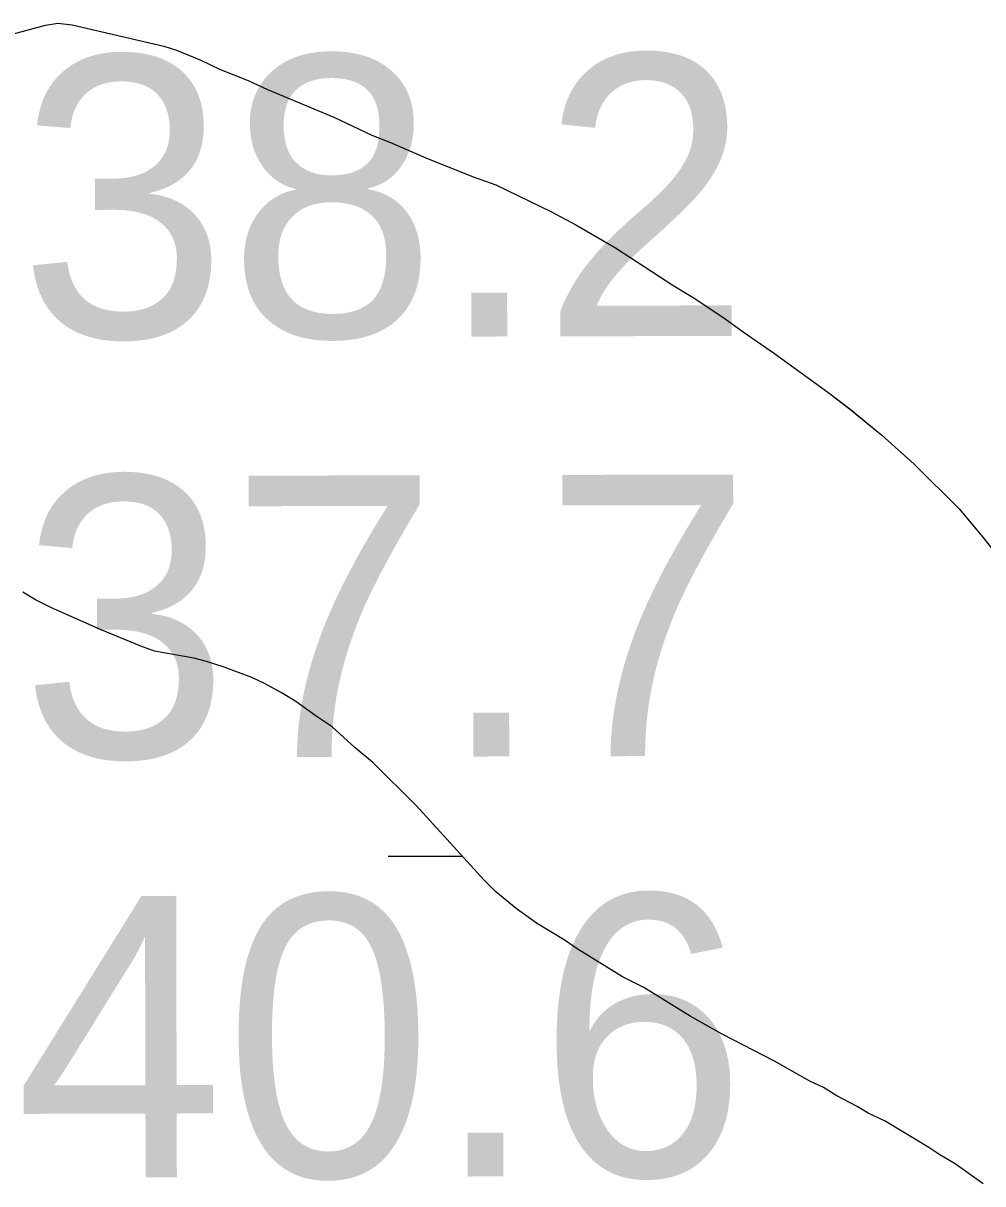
# Model space of a CAD drawing. Extents: x 3148686 to 3186545, y 916144 to 941516.
# Drawn here: x 3180691.6 to 3180920.3, y 933954.7 to 934231.1 of the extents above; entities that cross this region are included whole.
import ezdxf

# ---------------------------------------------------------------- set-up
doc = ezdxf.new("R2010")
doc.units = 0
for name, color, linetype in [('V-RIVR-RANG', 7, 'Continuous'), ('V-SITE-VEGE', 7, 'Continuous'), ('V-TOPO-SHOR', 7, 'Continuous'), ('V-WETL-SWMP', 7, 'Continuous')]:
    doc.layers.add(name, color=color, linetype=linetype)

msp = doc.modelspace()

# ---------------------------------------------------------------- linework, layer by layer
at = {"layer": 'V-SITE-VEGE'}
for p, q in [((3180684.58, 934227.28), (3180696.93, 934230.63)), ((3180696.93, 934230.63), (3180699.92, 934231.06)), ((3180699.92, 934231.06), (3180703.32, 934230.7)), ((3180703.32, 934230.7), (3180725.15, 934225.57)), ((3180725.15, 934225.57), (3180728.16, 934224.61)), ((3180728.16, 934224.61), (3180733.97, 934222.28)), ((3180733.97, 934222.28), (3180738.39, 934220.14)), ((3180738.39, 934220.14), (3180745.22, 934217.43)), ((3180745.22, 934217.43), (3180749.83, 934215.29)), ((3180749.83, 934215.29), (3180765.69, 934208.69)), ((3180765.69, 934208.69), (3180774.73, 934204.4)), ((3180774.73, 934204.4), (3180779.14, 934202.66)), ((3180779.14, 934202.66), (3180787.58, 934198.97)), ((3180787.58, 934198.97), (3180798.82, 934194.51)), ((3180798.82, 934194.51), (3180804.23, 934192.58)), ((3180804.23, 934192.58), (3180817.49, 934186.14)), ((3180817.49, 934186.14), (3180823.32, 934183.02)), ((3180823.32, 934183.02), (3180832.77, 934177.54)), ((3180832.77, 934177.54), (3180846.66, 934168.52)), ((3180846.66, 934168.52), (3180851.29, 934165.78)), ((3180851.29, 934165.78), (3180858.33, 934161.08)), ((3180858.33, 934161.08), (3180863.17, 934157.54)), ((3180863.17, 934157.54), (3180870.62, 934152.43)), ((3180870.62, 934152.43), (3180883.32, 934143.2)), ((3180883.32, 934143.2), (3180888.55, 934139.27)), ((3180888.55, 934139.27), (3180896.22, 934132.97)), ((3180896.22, 934132.97), (3180903.89, 934126.07)), ((3180903.89, 934126.07), (3180914.61, 934115.42)), ((3180914.61, 934115.42), (3180920.28, 934108.7)), ((3180694.58, 934093.79), (3180691.56, 934095.55)), ((3180698.4, 934091.84), (3180694.58, 934093.79)), ((3180710.25, 934086.59), (3180698.4, 934091.84)), ((3180719.68, 934082.71), (3180710.25, 934086.59)), ((3180722.89, 934081.55), (3180719.68, 934082.71)), ((3180732.29, 934079.87), (3180722.89, 934081.55)), ((3180735.3, 934079.1), (3180732.29, 934079.87)), ((3180739.51, 934077.76), (3180735.3, 934079.1)), ((3180746.13, 934075.24), (3180739.51, 934077.76)), ((3180749.14, 934073.88), (3180746.13, 934075.24)), ((3180753.37, 934071.53), (3180749.14, 934073.88)), ((3180756.58, 934069.57), (3180753.37, 934071.53)), ((3180761.42, 934066.04), (3180756.58, 934069.57)), ((3180765.25, 934063.49), (3180761.42, 934066.04)), ((3180770.7, 934058.56), (3180765.25, 934063.49)), ((3180774.94, 934055.02), (3180770.7, 934058.56)), ((3180785.24, 934044.76), (3180774.94, 934055.02)), ((3180801.44, 934026.98), (3180785.24, 934044.76)), ((3180804.27, 934024.22), (3180801.44, 934026.98)), ((3180809.11, 934020.28), (3180804.27, 934024.22)), ((3180813.94, 934016.74), (3180809.11, 934020.28)), ((3180820.78, 934012.63), (3180813.94, 934016.74)), ((3180823.6, 934010.67), (3180820.78, 934012.63)), ((3180834.47, 934004.01), (3180823.6, 934010.67)), ((3180839.49, 934001.47), (3180834.47, 934004.01)), ((3180850.56, 933994.62), (3180839.49, 934001.47)), ((3180858.2, 933990.32), (3180850.56, 933994.62)), ((3180870.66, 933983.88), (3180858.2, 933990.32)), ((3180879.1, 933979.18), (3180870.66, 933983.88)), ((3180882.32, 933977.63), (3180879.1, 933979.18)), ((3180885.54, 933975.67), (3180882.32, 933977.63)), ((3180890.36, 933973.13), (3180885.54, 933975.67)), ((3180892.97, 933971.56), (3180890.36, 933973.13)), ((3180896.99, 933969.61), (3180892.97, 933971.56)), ((3180907.45, 933963.35), (3180896.99, 933969.61)), ((3180910.07, 933961.59), (3180907.45, 933963.35)), ((3180913.69, 933959.43), (3180910.07, 933961.59)), ((3180920.34, 933954.72), (3180913.69, 933959.43))]:
    msp.add_line(p, q, dxfattribs=at)
at = {"layer": 'V-TOPO-SHOR'}
for points in [[(3180684.58, 934227.28), (3180696.93, 934230.63), (3180699.92, 934231.06), (3180703.32, 934230.7)], [(3180703.32, 934230.7), (3180725.15, 934225.57), (3180728.15, 934224.61), (3180733.97, 934222.28), (3180738.39, 934220.14), (3180745.22, 934217.43), (3180749.83, 934215.29), (3180765.69, 934208.69), (3180774.73, 934204.4), (3180779.14, 934202.66), (3180787.58, 934198.97), (3180798.82, 934194.51), (3180804.23, 934192.58), (3180817.49, 934186.14), (3180823.32, 934183.02), (3180832.77, 934177.54), (3180846.66, 934168.52), (3180851.29, 934165.78), (3180858.33, 934161.08), (3180863.17, 934157.54), (3180870.62, 934152.43), (3180883.32, 934143.2), (3180888.55, 934139.27), (3180896.22, 934132.97), (3180903.89, 934126.07), (3180914.61, 934115.42), (3180920.28, 934108.7)], [(3180722.89, 934081.55), (3180719.68, 934082.71), (3180710.25, 934086.59), (3180698.4, 934091.84), (3180694.58, 934093.79), (3180691.56, 934095.55)], [(3180920.34, 933954.72), (3180913.69, 933959.43), (3180910.07, 933961.59), (3180907.45, 933963.35), (3180896.99, 933969.61), (3180892.97, 933971.56), (3180890.36, 933973.13), (3180885.54, 933975.67), (3180882.32, 933977.63), (3180879.1, 933979.18), (3180870.66, 933983.88), (3180858.2, 933990.32), (3180850.56, 933994.62), (3180839.49, 934001.47), (3180834.47, 934004.01), (3180823.6, 934010.67), (3180820.78, 934012.63), (3180813.94, 934016.74), (3180809.11, 934020.28), (3180804.27, 934024.22), (3180801.44, 934026.98), (3180785.24, 934044.76), (3180774.94, 934055.02), (3180770.7, 934058.56), (3180765.25, 934063.49), (3180761.42, 934066.04), (3180756.58, 934069.57), (3180753.37, 934071.53), (3180749.14, 934073.88), (3180746.13, 934075.24), (3180739.51, 934077.76), (3180735.3, 934079.1), (3180732.29, 934079.87), (3180722.89, 934081.55)]]:
    msp.add_lwpolyline(points, dxfattribs=at)
at = {"layer": 'V-WETL-SWMP'}
for p, q in [((3180684.58, 934227.28), (3180696.93, 934230.63)), ((3180684.58, 934227.28), (3180696.93, 934230.63)), ((3180696.93, 934230.63), (3180699.92, 934231.06)), ((3180696.93, 934230.63), (3180699.92, 934231.06)), ((3180699.92, 934231.06), (3180703.32, 934230.7)), ((3180699.92, 934231.06), (3180703.32, 934230.7)), ((3180703.32, 934230.7), (3180725.15, 934225.57)), ((3180703.32, 934230.7), (3180725.15, 934225.57)), ((3180725.15, 934225.57), (3180728.15, 934224.61)), ((3180725.15, 934225.57), (3180728.15, 934224.61)), ((3180728.15, 934224.61), (3180733.97, 934222.29)), ((3180728.15, 934224.61), (3180733.97, 934222.29)), ((3180733.97, 934222.29), (3180738.39, 934220.14)), ((3180733.97, 934222.29), (3180738.39, 934220.14)), ((3180738.39, 934220.14), (3180745.22, 934217.43)), ((3180738.39, 934220.14), (3180745.22, 934217.43)), ((3180745.22, 934217.43), (3180749.83, 934215.29)), ((3180745.22, 934217.43), (3180749.83, 934215.29)), ((3180749.83, 934215.29), (3180765.69, 934208.69)), ((3180749.83, 934215.29), (3180765.69, 934208.69)), ((3180765.69, 934208.69), (3180774.73, 934204.4)), ((3180765.69, 934208.69), (3180774.73, 934204.4)), ((3180774.73, 934204.4), (3180779.15, 934202.66)), ((3180774.73, 934204.4), (3180779.15, 934202.66)), ((3180779.15, 934202.66), (3180787.58, 934198.97)), ((3180779.15, 934202.66), (3180787.58, 934198.97)), ((3180787.58, 934198.97), (3180798.82, 934194.51)), ((3180787.58, 934198.97), (3180798.82, 934194.51)), ((3180798.82, 934194.51), (3180804.23, 934192.58)), ((3180798.82, 934194.51), (3180804.23, 934192.58)), ((3180804.23, 934192.58), (3180817.49, 934186.15)), ((3180804.23, 934192.58), (3180817.49, 934186.15)), ((3180817.49, 934186.15), (3180823.32, 934183.02)), ((3180817.49, 934186.15), (3180823.32, 934183.02)), ((3180823.32, 934183.02), (3180832.77, 934177.54)), ((3180823.32, 934183.02), (3180832.77, 934177.54)), ((3180832.77, 934177.54), (3180846.66, 934168.52)), ((3180832.77, 934177.54), (3180846.66, 934168.52)), ((3180846.66, 934168.52), (3180851.29, 934165.78)), ((3180846.66, 934168.52), (3180851.29, 934165.78)), ((3180851.29, 934165.78), (3180858.34, 934161.08)), ((3180851.29, 934165.78), (3180858.34, 934161.08)), ((3180858.34, 934161.08), (3180863.17, 934157.54)), ((3180858.34, 934161.08), (3180863.17, 934157.54)), ((3180863.17, 934157.54), (3180870.62, 934152.44)), ((3180863.17, 934157.54), (3180870.62, 934152.44)), ((3180870.62, 934152.44), (3180883.32, 934143.2)), ((3180870.62, 934152.44), (3180883.32, 934143.2)), ((3180883.32, 934143.2), (3180888.56, 934139.27)), ((3180883.32, 934143.2), (3180888.56, 934139.27)), ((3180888.56, 934139.27), (3180896.22, 934132.97)), ((3180888.56, 934139.27), (3180896.22, 934132.97)), ((3180896.22, 934132.97), (3180903.89, 934126.08)), ((3180896.22, 934132.97), (3180903.89, 934126.08)), ((3180903.89, 934126.08), (3180914.61, 934115.42)), ((3180903.89, 934126.08), (3180914.61, 934115.42)), ((3180914.61, 934115.42), (3180920.28, 934108.7)), ((3180914.61, 934115.42), (3180920.28, 934108.7)), ((3180920.28, 934108.7), (3180924.94, 934102.76)), ((3180920.28, 934108.7), (3180924.94, 934102.76)), ((3180694.58, 934093.79), (3180691.56, 934095.55)), ((3180694.58, 934093.79), (3180691.56, 934095.55)), ((3180698.4, 934091.84), (3180694.58, 934093.79)), ((3180698.4, 934091.84), (3180694.58, 934093.79)), ((3180710.25, 934086.59), (3180698.4, 934091.84)), ((3180710.25, 934086.59), (3180698.4, 934091.84)), ((3180719.68, 934082.71), (3180710.25, 934086.59)), ((3180719.68, 934082.71), (3180710.25, 934086.59)), ((3180722.89, 934081.55), (3180719.68, 934082.71)), ((3180722.89, 934081.55), (3180719.68, 934082.71)), ((3180732.3, 934079.87), (3180722.89, 934081.55)), ((3180732.3, 934079.87), (3180722.89, 934081.55)), ((3180735.3, 934079.11), (3180732.3, 934079.87)), ((3180735.3, 934079.11), (3180732.3, 934079.87)), ((3180739.51, 934077.76), (3180735.3, 934079.11)), ((3180739.51, 934077.76), (3180735.3, 934079.11)), ((3180746.13, 934075.24), (3180739.51, 934077.76)), ((3180746.13, 934075.24), (3180739.51, 934077.76)), ((3180749.14, 934073.88), (3180746.13, 934075.24)), ((3180749.14, 934073.88), (3180746.13, 934075.24)), ((3180753.37, 934071.53), (3180749.14, 934073.88)), ((3180753.37, 934071.53), (3180749.14, 934073.88)), ((3180756.59, 934069.58), (3180753.37, 934071.53)), ((3180756.59, 934069.58), (3180753.37, 934071.53)), ((3180761.42, 934066.04), (3180756.59, 934069.58)), ((3180761.42, 934066.04), (3180756.59, 934069.58)), ((3180765.25, 934063.49), (3180761.42, 934066.04)), ((3180765.25, 934063.49), (3180761.42, 934066.04)), ((3180770.7, 934058.56), (3180765.25, 934063.49)), ((3180770.7, 934058.56), (3180765.25, 934063.49)), ((3180774.94, 934055.02), (3180770.7, 934058.56)), ((3180774.94, 934055.02), (3180770.7, 934058.56)), ((3180785.24, 934044.76), (3180774.94, 934055.02)), ((3180785.24, 934044.76), (3180774.94, 934055.02)), ((3180801.44, 934026.98), (3180785.24, 934044.76)), ((3180801.44, 934026.98), (3180785.24, 934044.76)), ((3180778.61, 934032.71), (3180796.24, 934032.69)), ((3180804.27, 934024.22), (3180801.44, 934026.98)), ((3180804.27, 934024.22), (3180801.44, 934026.98)), ((3180809.11, 934020.28), (3180804.27, 934024.22)), ((3180809.11, 934020.28), (3180804.27, 934024.22)), ((3180813.94, 934016.74), (3180809.11, 934020.28)), ((3180813.94, 934016.74), (3180809.11, 934020.28)), ((3180820.78, 934012.63), (3180813.94, 934016.74)), ((3180820.78, 934012.63), (3180813.94, 934016.74)), ((3180823.6, 934010.67), (3180820.78, 934012.63)), ((3180823.6, 934010.67), (3180820.78, 934012.63)), ((3180834.47, 934004.01), (3180823.6, 934010.67)), ((3180834.47, 934004.01), (3180823.6, 934010.67)), ((3180839.49, 934001.48), (3180834.47, 934004.01)), ((3180839.49, 934001.48), (3180834.47, 934004.01)), ((3180850.56, 933994.62), (3180839.49, 934001.48)), ((3180850.56, 933994.62), (3180839.49, 934001.48)), ((3180858.2, 933990.32), (3180850.56, 933994.62)), ((3180858.2, 933990.32), (3180850.56, 933994.62)), ((3180870.66, 933983.88), (3180858.2, 933990.32)), ((3180870.66, 933983.88), (3180858.2, 933990.32)), ((3180879.1, 933979.19), (3180870.66, 933983.88)), ((3180879.1, 933979.19), (3180870.66, 933983.88)), ((3180882.32, 933977.63), (3180879.1, 933979.19)), ((3180882.32, 933977.63), (3180879.1, 933979.19)), ((3180885.54, 933975.67), (3180882.32, 933977.63)), ((3180885.54, 933975.67), (3180882.32, 933977.63)), ((3180890.36, 933973.13), (3180885.54, 933975.67)), ((3180890.36, 933973.13), (3180885.54, 933975.67)), ((3180892.98, 933971.56), (3180890.36, 933973.13)), ((3180892.98, 933971.56), (3180890.36, 933973.13)), ((3180896.99, 933969.62), (3180892.98, 933971.56)), ((3180896.99, 933969.62), (3180892.98, 933971.56)), ((3180907.45, 933963.35), (3180896.99, 933969.62)), ((3180907.45, 933963.35), (3180896.99, 933969.62)), ((3180910.07, 933961.59), (3180907.45, 933963.35)), ((3180910.07, 933961.59), (3180907.45, 933963.35)), ((3180913.69, 933959.43), (3180910.07, 933961.59)), ((3180913.69, 933959.43), (3180910.07, 933961.59)), ((3180920.34, 933954.72), (3180913.69, 933959.43)), ((3180920.34, 933954.72), (3180913.69, 933959.43))]:
    msp.add_line(p, q, dxfattribs=at)

# ---------------------------------------------------------------- texts
at = {"layer": 'V-RIVR-RANG'}
for s, p in [('38.2', (3180690.6, 934156.19)), ('37.7', (3180691.08, 934056.19)), ('40.6', (3180689.71, 933956.19))]:
    msp.add_text(s, height=67, rotation=0.1383, dxfattribs=at).set_placement(p)

doc.saveas('drawing.dxf')
